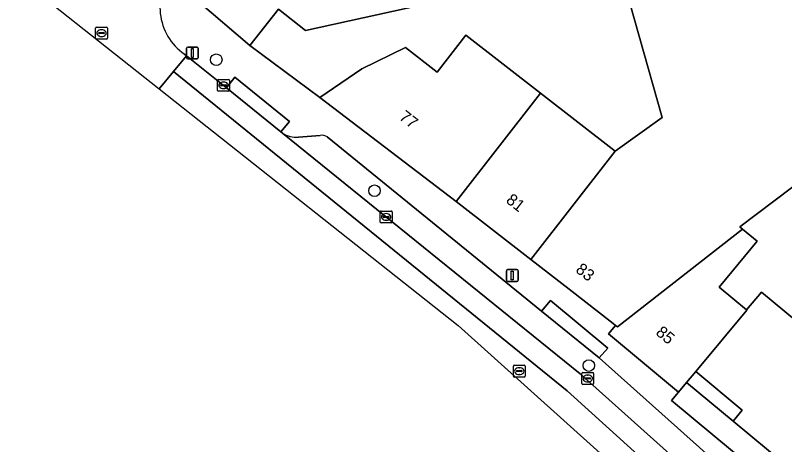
# Model space of a CAD drawing. Extents: x 162073 to 163043, y 381818 to 382561.
# Drawn here: x 162196.6 to 162261.7, y 382069.6 to 382105.9 of the extents above; entities that cross this region are included whole.
import ezdxf

# ---------------------------------------------------------------- set-up
doc = ezdxf.new("R2010")
doc.units = 0
for name, color, linetype in [('IMGEO_Boom', 7, 'Continuous'), ('IMGEO_Erf', 7, 'Continuous'), ('IMGEO_Kolk', 7, 'Continuous'), ('IMGEO_Lichtmast', 7, 'Continuous'), ('IMGEO_Pand', 7, 'Continuous'), ('IMGEO_Pand_nummerreeks', 7, 'Continuous'), ('IMGEO_Parkeervlak_gesloten', 7, 'Continuous'), ('IMGEO_Parkeervlak_open', 7, 'Continuous'), ('IMGEO_Rijbaan_lokaal_open', 7, 'Continuous'), ('IMGEO_Rioolput', 7, 'Continuous'), ('IMGEO_Voetpad_open', 7, 'Continuous')]:
    doc.layers.add(name, color=color, linetype=linetype)

msp = doc.modelspace()

# ---------------------------------------------------------------- linework, layer by layer
at = {"layer": 'IMGEO_Boom'}
for centre in [(162213.624, 382102.142), (162227.007, 382091.057), (162245.147, 382076.259)]:
    msp.add_circle(centre, 0.489, dxfattribs=at)
at = {"layer": 'IMGEO_Erf'}
msp.add_lwpolyline([(162277.125, 382102.489), (162257.93, 382087.985), (162258.159, 382087.795), (162259.386, 382086.776), (162256.163, 382082.894), (162258.471, 382080.977), (162259.761, 382082.472), (162265.684, 382077.553)], dxfattribs=at)
at = {"layer": 'IMGEO_Kolk'}
for p, q in [((162213.732, 382099.547), (162213.732, 382100.399)), ((162213.807, 382100.473), (162214.659, 382100.473)), ((162214.22, 382100.253), (162214.245, 382100.253)), ((162214.733, 382100.399), (162214.733, 382099.547)), ((162214.659, 382099.473), (162213.807, 382099.473)), ((162213.991, 382099.967), (162213.991, 382099.979)), ((162214.429, 382099.93), (162214.031, 382099.93)), ((162214.034, 382100.016), (162214.432, 382100.016)), ((162214.243, 382099.693), (162214.218, 382099.693)), ((162214.475, 382099.979), (162214.475, 382099.967)), ((162227.495, 382088.407), (162227.495, 382089.259)), ((162227.57, 382089.333), (162228.422, 382089.333)), ((162227.983, 382089.113), (162228.008, 382089.113)), ((162228.496, 382089.259), (162228.496, 382088.407)), ((162227.754, 382088.827), (162227.754, 382088.839)), ((162228.192, 382088.79), (162227.794, 382088.79)), ((162227.797, 382088.876), (162228.195, 382088.876)), ((162228.006, 382088.553), (162227.981, 382088.553)), ((162228.238, 382088.839), (162228.238, 382088.827)), ((162228.422, 382088.333), (162227.57, 382088.333)), ((162244.551, 382074.739), (162244.551, 382075.591)), ((162244.626, 382075.665), (162245.478, 382075.665)), ((162245.039, 382075.445), (162245.064, 382075.445)), ((162245.552, 382075.591), (162245.552, 382074.739)), ((162245.478, 382074.665), (162244.626, 382074.665)), ((162244.81, 382075.159), (162244.81, 382075.171)), ((162245.248, 382075.122), (162244.85, 382075.122)), ((162244.853, 382075.208), (162245.251, 382075.208)), ((162245.062, 382074.885), (162245.037, 382074.885)), ((162245.294, 382075.171), (162245.294, 382075.159))]:
    msp.add_line(p, q, dxfattribs=at)
for points in [[(162213.732, 382099.547), (162213.732, 382100.399)], [(162213.807, 382100.473), (162214.659, 382100.473)], [(162214.733, 382100.399), (162214.733, 382099.547)], [(162214.659, 382099.473), (162213.807, 382099.473)], [(162227.495, 382088.407), (162227.495, 382089.259)], [(162227.57, 382089.333), (162228.422, 382089.333)], [(162228.496, 382089.259), (162228.496, 382088.407)], [(162228.422, 382088.333), (162227.57, 382088.333)], [(162244.551, 382074.739), (162244.551, 382075.591)], [(162244.626, 382075.665), (162245.478, 382075.665)], [(162245.552, 382075.591), (162245.552, 382074.739)], [(162245.478, 382074.665), (162244.626, 382074.665)]]:
    msp.add_lwpolyline(points, dxfattribs=at)
for centre, radius, start, end in [((162213.809, 382100.397), 0.0765, 91.55205, 178.44795), ((162213.809, 382100.397), 0.0765, 91.55205, 178.44795), ((162214.657, 382100.397), 0.0765, 1.55205, 88.44795), ((162214.657, 382100.397), 0.0765, 1.55205, 88.44795), ((162213.809, 382099.549), 0.0765, 181.55205, 268.44795), ((162213.809, 382099.549), 0.0765, 181.55205, 268.44795), ((162214.031, 382099.976), 0.0403, 85.87752, 175.75265), ((162214.028, 382099.966), 0.0366, 178.93798, 274.71019), ((162214.432, 382099.973), 0.043, 264.86636, 352.45326), ((162214.436, 382099.978), 0.0386, 1.73085, 96.63898), ((162214.657, 382099.549), 0.0765, 271.55205, 358.44795), ((162214.657, 382099.549), 0.0765, 271.55205, 358.44795), ((162227.572, 382089.257), 0.0765, 91.55205, 178.44795), ((162227.572, 382089.257), 0.0765, 91.55205, 178.44795), ((162228.42, 382089.257), 0.0765, 1.55205, 88.44795), ((162228.42, 382089.257), 0.0765, 1.55205, 88.44795), ((162227.572, 382088.409), 0.0765, 181.55205, 268.44795), ((162227.572, 382088.409), 0.0765, 181.55205, 268.44795), ((162227.794, 382088.836), 0.0403, 85.87752, 175.75265), ((162227.791, 382088.826), 0.0366, 178.93798, 274.71019), ((162228.195, 382088.833), 0.043, 264.86636, 352.45326), ((162228.199, 382088.838), 0.0386, 1.73085, 96.63898), ((162228.42, 382088.409), 0.0765, 271.55205, 358.44795), ((162228.42, 382088.409), 0.0765, 271.55205, 358.44795), ((162244.628, 382075.589), 0.0765, 91.55205, 178.44795), ((162244.628, 382075.589), 0.0765, 91.55205, 178.44795), ((162245.476, 382075.589), 0.0765, 1.55205, 88.44795), ((162245.476, 382075.589), 0.0765, 1.55205, 88.44795), ((162244.628, 382074.741), 0.0765, 181.55205, 268.44795), ((162244.628, 382074.741), 0.0765, 181.55205, 268.44795), ((162244.85, 382075.168), 0.0403, 85.87752, 175.75265), ((162244.847, 382075.158), 0.0366, 178.93798, 274.71019), ((162245.251, 382075.165), 0.043, 264.86636, 352.45326), ((162245.255, 382075.17), 0.0386, 1.73085, 96.63898), ((162245.476, 382074.741), 0.0765, 271.55205, 358.44795), ((162245.476, 382074.741), 0.0765, 271.55205, 358.44795)]:
    msp.add_arc(centre, radius, start, end, dxfattribs=at)
for centre, major_axis, ratio, start_param, end_param in [((162214.219, 382099.973), (-0.387, 0.002), 0.722429, 4.712389, 7.853982), ((162214.244, 382099.973), (-0.39, 0.002), 0.717154, 1.570796, 4.712389), ((162227.982, 382088.833), (-0.387, 0.002), 0.722429, 4.712389, 7.853982), ((162228.007, 382088.833), (-0.39, 0.002), 0.717154, 1.570796, 4.712389), ((162245.038, 382075.165), (-0.387, 0.002), 0.722429, 4.712389, 7.853982), ((162245.063, 382075.165), (-0.39, 0.002), 0.717154, 1.570796, 4.712389)]:
    msp.add_ellipse(centre, major_axis=major_axis, ratio=ratio, start_param=start_param, end_param=end_param, dxfattribs=at)
at = {"layer": 'IMGEO_Lichtmast'}
for p, q in [((162211.105, 382102.311), (162211.105, 382103.111)), ((162211.105, 382103.111), (162211.105, 382102.311)), ((162211.205, 382103.211), (162211.995, 382103.211)), ((162211.995, 382103.211), (162211.205, 382103.211)), ((162212.095, 382103.111), (162212.095, 382102.311)), ((162212.095, 382102.311), (162212.095, 382103.111)), ((162211.995, 382102.211), (162211.205, 382102.211)), ((162211.205, 382102.211), (162211.995, 382102.211)), ((162238.166, 382083.483), (162238.166, 382084.283)), ((162238.166, 382084.283), (162238.166, 382083.483)), ((162238.266, 382084.383), (162239.056, 382084.383)), ((162239.056, 382084.383), (162238.266, 382084.383)), ((162239.156, 382084.283), (162239.156, 382083.483)), ((162239.156, 382083.483), (162239.156, 382084.283)), ((162239.056, 382083.383), (162238.266, 382083.383)), ((162238.266, 382083.383), (162239.056, 382083.383))]:
    msp.add_line(p, q, dxfattribs=at)
for points in [[(162211.525, 382103.086), (162211.675, 382103.086), (162211.675, 382102.336), (162211.525, 382102.336), (162211.525, 382103.086)], [(162238.586, 382084.258), (162238.736, 382084.258), (162238.736, 382083.508), (162238.586, 382083.508), (162238.586, 382084.258)]]:
    msp.add_lwpolyline(points, dxfattribs=at)
for centre, start, end in [((162211.205, 382103.111), 90, 180), ((162211.205, 382103.111), 90, 180), ((162211.995, 382103.111), 0, 90), ((162211.995, 382103.111), 360, 90), ((162211.205, 382102.311), 180, 270), ((162211.205, 382102.311), 180, 270), ((162211.995, 382102.311), 270, 0), ((162211.995, 382102.311), 270, 0), ((162238.266, 382084.283), 90, 180), ((162238.266, 382084.283), 90, 180), ((162239.056, 382084.283), 0, 90), ((162239.056, 382084.283), 360, 90), ((162238.266, 382083.483), 180, 270), ((162238.266, 382083.483), 180, 270), ((162239.056, 382083.483), 270, 0), ((162239.056, 382083.483), 270, 0)]:
    msp.add_arc(centre, 0.1, start, end, dxfattribs=at)
at = {"layer": 'IMGEO_Pand'}
msp.add_lwpolyline([(162230.255, 382115.232), (162229.842, 382115.558), (162226.88, 382117.891), (162226.174, 382118.447), (162222.952, 382120.984), (162222.754, 382120.733), (162212.028, 382107.113), (162216.468, 382103.337), (162218.874, 382106.407), (162221.161, 382104.607), (162226.044, 382105.686), (162234.656, 382107.59), (162234.577, 382107.901)], dxfattribs=at)
for points in [[(162277.125, 382102.489), (162273.811, 382109.919), (162270.814, 382116.639), (162252.869, 382112.342), (162251.579, 382112.033), (162247.469, 382111.049), (162251.349, 382097.252), (162247.365, 382094.399), (162240.231, 382085.231), (162243.466, 382082.713), (162247.205, 382079.804), (162247.395, 382079.656), (162247.559, 382079.529), (162258.159, 382087.795), (162257.93, 382087.985)], [(162233.918, 382090.144), (162241.051, 382099.312), (162234.738, 382104.225), (162232.299, 382101.091), (162229.639, 382103.16), (162225.943, 382101.361), (162222.369, 382098.932)], [(162233.918, 382090.144), (162240.231, 382085.231), (162247.365, 382094.399), (162241.051, 382099.312)], [(162287.263, 382083.228), (162287.429, 382083.427), (162283.582, 382086.621), (162279.691, 382089.852), (162277.519, 382087.235), (162275.272, 382089.101), (162265.684, 382077.553), (162259.761, 382082.472), (162258.471, 382080.977), (162258.5, 382080.953), (162254.188, 382075.761), (162258.128, 382072.491), (162257.354, 382071.559), (162269.325, 382061.62)], [(162256.163, 382082.894), (162259.386, 382086.776), (162258.159, 382087.795), (162247.559, 382079.529), (162247.395, 382079.656), (162246.796, 382078.934), (162252.731, 382074.006), (162253.415, 382074.83), (162254.188, 382075.761), (162258.5, 382080.953), (162258.471, 382080.977)]]:
    msp.add_lwpolyline(points, close=True, dxfattribs=at)
at = {"layer": 'IMGEO_Parkeervlak_gesloten'}
msp.add_lwpolyline([(162266.745, 382055.63), (162266.608, 382055.73), (162266.007, 382056.221), (162244.408, 382075.55), (162219.222, 382095.935), (162219.093, 382096.032), (162214.476, 382099.773), (162211.114, 382102.464), (162210.014, 382101.13), (162243.321, 382074.12), (162265.389, 382054.128)], close=True, dxfattribs=at)
at = {"layer": 'IMGEO_Parkeervlak_open'}
for points in [[(162219.222, 382095.935), (162244.408, 382075.55), (162266.007, 382056.221)], [(162222.413, 382095.738), (162220.569, 382095.599)], [(162265.118, 382059.861), (162246.008, 382076.916), (162241.146, 382080.859), (162223.017, 382095.602)]]:
    msp.add_lwpolyline(points, dxfattribs=at)
for centre, radius, start, end in [((162220.336, 382097.532), 1.947, 235.10766, 276.87991), ((162222.554, 382094.954), 0.797, 54.45119, 100.16999)]:
    msp.add_arc(centre, radius, start, end, dxfattribs=at)
at = {"layer": 'IMGEO_Rijbaan_lokaal_open'}
for points in [[(162199.68, 382111.398), (162198.826, 382111.948), (162198.731, 382112.02), (162197.645, 382110.646), (162196.622, 382109.326), (162208.802, 382099.68)], [(162208.802, 382099.68), (162210.014, 382101.13), (162211.114, 382102.464), (162210.923, 382102.617)], [(162266.745, 382055.63), (162265.389, 382054.128), (162243.321, 382074.12), (162210.014, 382101.13), (162208.802, 382099.68)], [(162208.802, 382099.68), (162234.087, 382079.656), (162270.13, 382047.243), (162288.411, 382027.273), (162315.901, 381997.243), (162320.032, 381992.987), (162277.631, 382041.861), (162278.707, 382042.779), (162278.959, 382042.995)]]:
    msp.add_lwpolyline(points, dxfattribs=at)
msp.add_lwpolyline([(162234.738, 382104.225), (162241.051, 382099.312), (162247.365, 382094.399), (162251.349, 382097.252), (162247.469, 382111.049), (162241.75, 382109.653), (162237.531, 382108.622), (162234.577, 382107.901), (162234.656, 382107.59), (162226.044, 382105.686), (162221.161, 382104.607), (162218.874, 382106.407), (162216.468, 382103.337), (162222.369, 382098.932), (162225.943, 382101.361), (162229.639, 382103.16), (162232.299, 382101.091)], close=True, dxfattribs=at)
msp.add_arc((162213.666, 382106.57), 4.811, 137.1974, 235.24086, dxfattribs=at)
at = {"layer": 'IMGEO_Rioolput'}
for p, q in [((162203.409, 382103.962), (162203.409, 382104.814)), ((162203.484, 382104.888), (162204.336, 382104.888)), ((162203.897, 382104.668), (162203.922, 382104.668)), ((162204.41, 382104.814), (162204.41, 382103.962)), ((162203.668, 382104.382), (162203.668, 382104.394)), ((162204.106, 382104.345), (162203.708, 382104.345)), ((162203.711, 382104.431), (162204.109, 382104.431)), ((162203.92, 382104.108), (162203.895, 382104.108)), ((162204.152, 382104.394), (162204.152, 382104.382)), ((162204.336, 382103.888), (162203.484, 382103.888)), ((162238.758, 382075.359), (162238.758, 382076.211)), ((162238.833, 382076.285), (162239.685, 382076.285)), ((162239.246, 382076.065), (162239.271, 382076.065)), ((162239.759, 382076.211), (162239.759, 382075.359)), ((162239.017, 382075.779), (162239.017, 382075.791)), ((162239.455, 382075.742), (162239.057, 382075.742)), ((162239.06, 382075.828), (162239.458, 382075.828)), ((162239.269, 382075.505), (162239.244, 382075.505)), ((162239.501, 382075.791), (162239.501, 382075.779)), ((162239.685, 382075.285), (162238.833, 382075.285))]:
    msp.add_line(p, q, dxfattribs=at)
for points in [[(162203.409, 382103.962), (162203.409, 382104.814)], [(162203.484, 382104.888), (162204.336, 382104.888)], [(162204.41, 382104.814), (162204.41, 382103.962)], [(162204.336, 382103.888), (162203.484, 382103.888)], [(162238.758, 382075.359), (162238.758, 382076.211)], [(162238.833, 382076.285), (162239.685, 382076.285)], [(162239.759, 382076.211), (162239.759, 382075.359)], [(162239.685, 382075.285), (162238.833, 382075.285)]]:
    msp.add_lwpolyline(points, dxfattribs=at)
for centre, radius, start, end in [((162203.486, 382104.812), 0.0765, 91.55205, 178.44795), ((162203.486, 382104.812), 0.0765, 91.55205, 178.44795), ((162204.334, 382104.812), 0.0765, 1.55205, 88.44795), ((162204.334, 382104.812), 0.0765, 1.55205, 88.44795), ((162203.486, 382103.964), 0.0765, 181.55205, 268.44795), ((162203.486, 382103.964), 0.0765, 181.55205, 268.44795), ((162203.708, 382104.391), 0.0403, 85.87752, 175.75265), ((162203.705, 382104.381), 0.0366, 178.93798, 274.71019), ((162204.109, 382104.388), 0.043, 264.86636, 352.45326), ((162204.113, 382104.393), 0.0386, 1.73085, 96.63898), ((162204.334, 382103.964), 0.0765, 271.55205, 358.44795), ((162204.334, 382103.964), 0.0765, 271.55205, 358.44795), ((162238.835, 382076.209), 0.0765, 91.55205, 178.44795), ((162238.835, 382076.209), 0.0765, 91.55205, 178.44795), ((162239.683, 382076.209), 0.0765, 1.55205, 88.44795), ((162239.683, 382076.209), 0.0765, 1.55205, 88.44795), ((162238.835, 382075.361), 0.0765, 181.55205, 268.44795), ((162238.835, 382075.361), 0.0765, 181.55205, 268.44795), ((162239.057, 382075.788), 0.0403, 85.87752, 175.75265), ((162239.054, 382075.778), 0.0366, 178.93798, 274.71019), ((162239.458, 382075.785), 0.043, 264.86636, 352.45326), ((162239.462, 382075.79), 0.0386, 1.73085, 96.63898), ((162239.683, 382075.361), 0.0765, 271.55205, 358.44795), ((162239.683, 382075.361), 0.0765, 271.55205, 358.44795)]:
    msp.add_arc(centre, radius, start, end, dxfattribs=at)
for centre, major_axis, ratio, start_param, end_param in [((162203.896, 382104.388), (-0.387, 0.002), 0.722429, 4.712389, 7.853982), ((162203.921, 382104.388), (-0.39, 0.002), 0.717154, 1.570796, 4.712389), ((162239.245, 382075.785), (-0.387, 0.002), 0.722429, 4.712389, 7.853982), ((162239.27, 382075.785), (-0.39, 0.002), 0.717154, 1.570796, 4.712389)]:
    msp.add_ellipse(centre, major_axis=major_axis, ratio=ratio, start_param=start_param, end_param=end_param, dxfattribs=at)
at = {"layer": 'IMGEO_Voetpad_open'}
for points in [[(162222.369, 382098.932), (162216.468, 382103.337), (162212.028, 382107.113), (162210.136, 382109.839)], [(162210.923, 382102.617), (162211.114, 382102.464), (162214.476, 382099.773), (162215.181, 382100.669), (162219.807, 382096.921), (162219.093, 382096.032), (162219.222, 382095.935)], [(162274.715, 382056.606), (162269.629, 382058.768), (162252.136, 382073.29), (162252.731, 382074.006), (162246.796, 382078.934), (162247.395, 382079.656), (162247.205, 382079.804), (162243.466, 382082.713), (162240.231, 382085.231), (162233.918, 382090.144), (162222.369, 382098.932)], [(162220.569, 382095.599), (162222.413, 382095.738)], [(162223.017, 382095.602), (162241.146, 382080.859), (162241.895, 382081.758), (162246.748, 382077.744), (162246.008, 382076.916), (162265.118, 382059.861)]]:
    msp.add_lwpolyline(points, dxfattribs=at)
for points in [[(162219.093, 382096.032), (162219.807, 382096.921), (162215.181, 382100.669), (162214.476, 382099.773)], [(162252.136, 382073.29), (162269.629, 382058.768), (162288.836, 382081.903), (162287.263, 382083.228), (162269.325, 382061.62), (162257.354, 382071.559), (162253.415, 382074.83), (162252.731, 382074.006)], [(162246.008, 382076.916), (162246.748, 382077.744), (162241.895, 382081.758), (162241.146, 382080.859)], [(162257.354, 382071.559), (162258.128, 382072.491), (162254.188, 382075.761), (162253.415, 382074.83)]]:
    msp.add_lwpolyline(points, close=True, dxfattribs=at)
for centre, radius, start, end in [((162213.666, 382106.57), 4.811, 137.1974, 235.24086), ((162220.336, 382097.532), 1.947, 235.10766, 276.87991), ((162222.554, 382094.954), 0.797, 54.45119, 100.16999)]:
    msp.add_arc(centre, radius, start, end, dxfattribs=at)

# ---------------------------------------------------------------- texts
at = {"layer": 'IMGEO_Pand_nummerreeks'}
for s, rotation, p in [('77', 322.10826, (162229.016, 382097.151)), ('81', 322.10868, (162238.06, 382090.114)), ('83', 321.90404, (162243.954, 382084.239)), ('85', 320.29402, (162250.737, 382078.937))]:
    msp.add_text(s, height=1, rotation=rotation, dxfattribs=at).set_placement(p)

doc.saveas('drawing.dxf')
